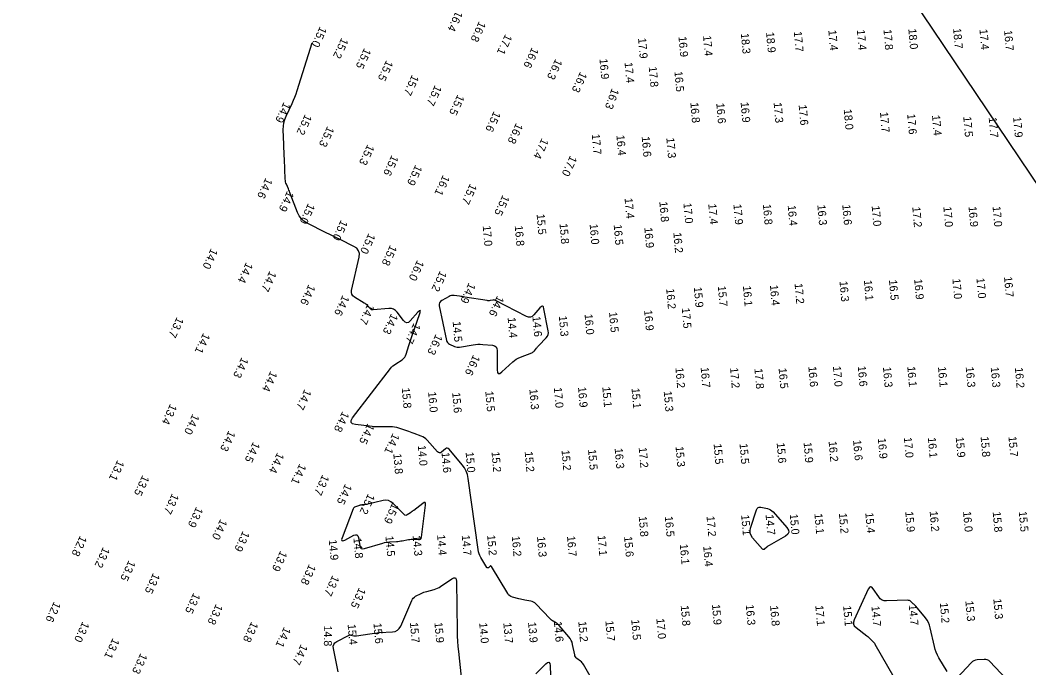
# Model space of a CAD drawing. Extents: x 988130 to 1132882, y 654656 to 841453.
# Drawn here: x 1100924 to 1101555, y 690254 to 690659 of the extents above; entities that cross this region are included whole.
import ezdxf

# ---------------------------------------------------------------- set-up
doc = ezdxf.new("R2010")
doc.units = 0
for name, color, linetype in [('V-ANNO-KEYM', 7, 'Continuous'), ('V-TOPO-MAJR', 7, 'Continuous'), ('V-TOPO-SOUN', 7, 'Continuous')]:
    doc.layers.add(name, color=color, linetype=linetype)

msp = doc.modelspace()

# ---------------------------------------------------------------- linework, layer by layer
at = {"layer": 'V-ANNO-KEYM'}
msp.add_line((1109873.38, 678183.78), (1078128.69, 725426.29), dxfattribs=at)
at = {"layer": 'V-TOPO-MAJR'}
for points in [[(1101281.4, 690247.22), (1101276.28, 690255.85), (1101275.9, 690256.44), (1101275.46, 690256.98), (1101274.97, 690257.48), (1101274.44, 690257.94), (1101272.19, 690259.67), (1101271.69, 690260.13), (1101271.28, 690260.66), (1101270.99, 690261.26), (1101270.8, 690261.92), (1101269.5, 690268.5), (1101269.16, 690269.79), (1101268.67, 690271), (1101268.02, 690272.15), (1101267.22, 690273.21), (1101261.12, 690280.38), (1101260.73, 690280.8), (1101260.31, 690281.19), (1101259.85, 690281.53), (1101259.36, 690281.84), (1101257.34, 690283), (1101256.85, 690283.31), (1101256.38, 690283.64), (1101255.94, 690284.02), (1101255.53, 690284.42), (1101246.54, 690293.85), (1101245.85, 690294.46), (1101245.1, 690294.95), (1101244.27, 690295.3), (1101243.38, 690295.52), (1101239.66, 690296.14), (1101238.73, 690296.3), (1101237.81, 690296.49), (1101236.89, 690296.7), (1101235.98, 690296.93), (1101231.92, 690297.99), (1101231, 690298.32), (1101230.19, 690298.81), (1101229.5, 690299.45), (1101228.92, 690300.24), (1101218.83, 690317.2), (1101218.64, 690317.43), (1101218.42, 690317.54), (1101218.18, 690317.51), (1101217.92, 690317.35), (1101216.84, 690316.44), (1101216.57, 690316.27), (1101216.34, 690316.25), (1101216.12, 690316.35), (1101215.92, 690316.59), (1101212.15, 690322.83), (1101211.53, 690323.99), (1101211.03, 690325.2), (1101210.65, 690326.45), (1101210.41, 690327.75), (1101204.32, 690372.27), (1101203.84, 690374.59), (1101203.06, 690376.77), (1101201.97, 690378.82), (1101200.57, 690380.73), (1101192.32, 690390.54), (1101191.78, 690391.02), (1101191.22, 690391.22), (1101190.63, 690391.13), (1101190.01, 690390.75), (1101187.48, 690388.67), (1101186.86, 690388.3), (1101186.26, 690388.2), (1101185.68, 690388.39), (1101185.13, 690388.86), (1101178.58, 690396.19), (1101177.76, 690397.01), (1101176.86, 690397.71), (1101175.88, 690398.29), (1101174.82, 690398.75), (1101170.42, 690400.38), (1101169.32, 690400.78), (1101168.22, 690401.17), (1101167.11, 690401.56), (1101166.01, 690401.93), (1101160.82, 690403.66), (1101159.57, 690404.02), (1101158.31, 690404.27), (1101157.03, 690404.41), (1101155.74, 690404.45), (1101149.82, 690404.39), (1101148.4, 690404.39), (1101146.99, 690404.45), (1101145.57, 690404.55), (1101144.16, 690404.71), (1101133.77, 690406), (1101132.02, 690406.46), (1101131.15, 690407.29), (1101131.16, 690408.5), (1101132.07, 690410.07), (1101155.69, 690440.87), (1101156.43, 690441.75), (1101157.24, 690442.56), (1101158.12, 690443.3), (1101159.06, 690443.96), (1101162.97, 690446.46), (1101163.87, 690447.15), (1101164.6, 690447.96), (1101165.18, 690448.89), (1101165.59, 690449.94), (1101167.19, 690455.32), (1101167.57, 690456.59), (1101167.97, 690457.85), (1101168.38, 690459.1), (1101168.81, 690460.36), (1101174.05, 690475.41), (1101174.4, 690476.7), (1101174.33, 690477.24), (1101173.81, 690477.04), (1101172.86, 690476.1), (1101168.05, 690470.7), (1101166.97, 690469.79), (1101165.91, 690469.52), (1101164.89, 690469.88), (1101163.88, 690470.89), (1101159.94, 690476.18), (1101158.87, 690477.32), (1101157.63, 690478.08), (1101156.24, 690478.48), (1101154.67, 690478.51), (1101144.97, 690477.59), (1101144.38, 690477.59), (1101143.84, 690477.73), (1101143.35, 690478), (1101142.91, 690478.4), (1101141.25, 690480.26), (1101140.82, 690480.7), (1101140.36, 690481.11), (1101139.88, 690481.49), (1101139.36, 690481.83), (1101133.22, 690485.57), (1101132.21, 690486.38), (1101131.57, 690487.35), (1101131.32, 690488.48), (1101131.43, 690489.77), (1101136.08, 690510.57), (1101136.27, 690512.75), (1101135.79, 690514.6), (1101134.64, 690516.13), (1101132.81, 690517.33), (1101124.19, 690521.51), (1101122.03, 690522.55), (1101119.88, 690523.61), (1101117.73, 690524.68), (1101115.59, 690525.75), (1101103.63, 690531.8), (1101101.66, 690533.02), (1101100.01, 690534.53), (1101098.68, 690536.32), (1101097.67, 690538.41), (1101093.12, 690550.28), (1101092.83, 690551.03), (1101092.53, 690551.77), (1101092.23, 690552.51), (1101091.91, 690553.24), (1101090.64, 690556.18), (1101090.35, 690556.92), (1101090.14, 690557.68), (1101090, 690558.45), (1101089.93, 690559.24), (1101089.43, 690571.81), (1101089.34, 690574.1), (1101089.25, 690576.38), (1101089.16, 690578.67), (1101089.07, 690580.96), (1101088.72, 690590.28), (1101088.77, 690592.46), (1101089.07, 690594.58), (1101089.64, 690596.65), (1101090.46, 690598.67), (1101094.25, 690606.64), (1101095.17, 690608.64), (1101096.01, 690610.68), (1101096.78, 690612.74), (1101097.47, 690614.83), (1101106.75, 690644.49)], [(1101123.03, 690251.24), (1101120, 690265.9), (1101119.9, 690267.29), (1101120.21, 690268.49), (1101120.94, 690269.49), (1101122.08, 690270.29), (1101129.42, 690274.11), (1101129.81, 690274.27), (1101130.2, 690274.36), (1101130.61, 690274.37), (1101131.02, 690274.3), (1101132.7, 690273.9), (1101133.12, 690273.82), (1101133.54, 690273.78), (1101133.96, 690273.78), (1101134.39, 690273.83), (1101142.76, 690275.16), (1101144.3, 690275.38), (1101145.84, 690275.57), (1101147.39, 690275.72), (1101148.94, 690275.83), (1101156.91, 690276.3), (1101158.62, 690276.61), (1101160.05, 690277.32), (1101161.2, 690278.42), (1101162.07, 690279.92), (1101168.96, 690295.95), (1101169.4, 690296.76), (1101169.95, 690297.47), (1101170.62, 690298.07), (1101171.42, 690298.55), (1101174.82, 690300.26), (1101175.68, 690300.67), (1101176.56, 690301.03), (1101177.45, 690301.34), (1101178.36, 690301.6), (1101183.01, 690302.82), (1101184.07, 690303.15), (1101185.09, 690303.56), (1101186.08, 690304.06), (1101187.02, 690304.65), (1101194.03, 690309.44), (1101195.32, 690310.1), (1101196.25, 690310.06), (1101196.82, 690309.32), (1101197.02, 690307.88), (1101197.35, 690276.88), (1101197.43, 690273.66), (1101197.58, 690270.44), (1101197.81, 690267.22), (1101198.13, 690264.01), (1101199.87, 690248.03)], [(1101503.48, 690251.46), (1101498.4, 690260.11), (1101497.5, 690261.79), (1101496.73, 690263.52), (1101496.11, 690265.31), (1101495.62, 690267.15), (1101492.98, 690278.84), (1101492.5, 690280.52), (1101491.84, 690282.11), (1101490.98, 690283.61), (1101489.95, 690285.02), (1101483.85, 690292.39), (1101483.5, 690292.79), (1101483.14, 690293.18), (1101482.77, 690293.56), (1101482.38, 690293.93), (1101480.8, 690295.36), (1101480.39, 690295.67), (1101479.94, 690295.89), (1101479.46, 690296.02), (1101478.94, 690296.05), (1101465.6, 690295.66), (1101464.14, 690295.78), (1101462.85, 690296.23), (1101461.73, 690297.02), (1101460.78, 690298.13), (1101457.31, 690303.25), (1101456.47, 690304.19), (1101455.69, 690304.47), (1101454.95, 690304.07), (1101454.27, 690303.01), (1101445.35, 690283.87), (1101444.91, 690282.45), (1101444.96, 690281.16), (1101445.52, 690279.99), (1101446.57, 690278.95), (1101453.4, 690273.76), (1101453.87, 690273.39), (1101454.33, 690273.01), (1101454.77, 690272.61), (1101455.21, 690272.2), (1101456.92, 690270.53), (1101457.33, 690270.1), (1101457.71, 690269.64), (1101458.05, 690269.16), (1101458.37, 690268.66), (1101470.29, 690247.93)], [(1101540.7, 690246.74), (1101530.29, 690257.72), (1101529.49, 690258.41), (1101528.61, 690258.87), (1101527.65, 690259.12), (1101526.6, 690259.14), (1101522.23, 690258.81), (1101521.18, 690258.63), (1101520.22, 690258.28), (1101519.35, 690257.75), (1101518.56, 690257.03), (1101509.74, 690247.49)], [(1101246.42, 690250.12), (1101252.72, 690256.29), (1101253.88, 690257.2), (1101254.73, 690257.31), (1101255.26, 690256.64), (1101255.48, 690255.19), (1101256.1, 690236.09)]]:
    msp.add_lwpolyline(points, dxfattribs=at)
for points in [[(1101217, 690483.34), (1101216.55, 690483.35), (1101216.1, 690483.4), (1101202.12, 690485.65), (1101201.29, 690485.78), (1101200.45, 690485.91), (1101199.62, 690486.03), (1101198.78, 690486.14), (1101195.43, 690486.57), (1101194.61, 690486.61), (1101193.81, 690486.52), (1101193.03, 690486.31), (1101192.28, 690485.96), (1101187.72, 690483.43), (1101186.87, 690482.8), (1101186.33, 690482.03), (1101186.1, 690481.11), (1101186.17, 690480.06), (1101190.65, 690458.55), (1101190.9, 690457.78), (1101191.3, 690457.12), (1101191.85, 690456.59), (1101192.56, 690456.18), (1101195.68, 690454.77), (1101196.46, 690454.48), (1101197.27, 690454.32), (1101198.08, 690454.28), (1101198.92, 690454.36), (1101207.32, 690455.8), (1101208.82, 690456.01), (1101210.32, 690456.12), (1101211.83, 690456.13), (1101213.35, 690456.04), (1101219.41, 690455.49), (1101220.74, 690455.18), (1101221.68, 690454.52), (1101222.24, 690453.52), (1101222.42, 690452.17), (1101222.32, 690440.1), (1101222.49, 690438.5), (1101223.04, 690437.75), (1101223.97, 690437.85), (1101225.27, 690438.8), (1101232.07, 690445.1), (1101233.17, 690446.02), (1101234.33, 690446.82), (1101235.57, 690447.51), (1101236.88, 690448.09), (1101243.95, 690450.82), (1101244.43, 690451.04), (1101244.86, 690451.31), (1101245.26, 690451.64), (1101245.61, 690452.02), (1101246.95, 690453.66), (1101247.29, 690454.07), (1101247.64, 690454.47), (1101247.99, 690454.86), (1101248.35, 690455.25), (1101253.03, 690460.14), (1101253.78, 690461.13), (1101254.25, 690462.2), (1101254.43, 690463.35), (1101254.32, 690464.59), (1101251.61, 690478.33), (1101251.24, 690479.46), (1101250.7, 690479.95), (1101250, 690479.79), (1101249.12, 690478.98), (1101245.29, 690474.46), (1101244.29, 690473.56), (1101243.2, 690473.11), (1101242.02, 690473.11), (1101240.75, 690473.56), (1101221.4, 690483.49), (1101220.99, 690483.66), (1101220.56, 690483.76), (1101220.13, 690483.79), (1101219.69, 690483.74), (1101217.89, 690483.42), (1101217.45, 690483.36)], [(1101165.2, 690349.12), (1101164.74, 690349.26), (1101164.3, 690349.6), (1101157.34, 690356.58), (1101155.97, 690357.68), (1101154.48, 690358.34), (1101152.86, 690358.58), (1101151.12, 690358.38), (1101140.63, 690356), (1101140.27, 690355.93), (1101139.91, 690355.87), (1101139.54, 690355.82), (1101139.18, 690355.78), (1101137.71, 690355.65), (1101137.35, 690355.61), (1101136.99, 690355.55), (1101136.63, 690355.47), (1101136.28, 690355.36), (1101133.8, 690354.56), (1101133.31, 690354.35), (1101132.91, 690354.05), (1101132.58, 690353.66), (1101132.34, 690353.18), (1101125.46, 690335.15), (1101125.15, 690334), (1101125.32, 690333.37), (1101125.96, 690333.28), (1101127.08, 690333.71), (1101132.86, 690336.71), (1101133.91, 690337.07), (1101134.72, 690336.96), (1101135.29, 690336.38), (1101135.62, 690335.33), (1101136.47, 690330.16), (1101136.82, 690329.07), (1101137.42, 690328.41), (1101138.28, 690328.16), (1101139.41, 690328.33), (1101150.99, 690331.84), (1101151.99, 690332.11), (1101152.99, 690332.32), (1101154.01, 690332.47), (1101155.04, 690332.56), (1101159.39, 690332.83), (1101160.32, 690332.9), (1101161.24, 690332.99), (1101162.16, 690333.12), (1101163.07, 690333.27), (1101167.02, 690333.99), (1101167.79, 690334.1), (1101168.56, 690334.17), (1101169.33, 690334.19), (1101170.11, 690334.17), (1101173.22, 690333.98), (1101173.91, 690334.03), (1101174.44, 690334.29), (1101174.79, 690334.76), (1101174.98, 690335.43), (1101177.64, 690355.49), (1101177.66, 690356.58), (1101177.37, 690357.12), (1101176.75, 690357.11), (1101175.81, 690356.55), (1101170.21, 690352.26), (1101169.71, 690351.89), (1101169.22, 690351.52), (1101168.72, 690351.16), (1101168.21, 690350.81), (1101166.18, 690349.42), (1101165.68, 690349.18)], [(1101393.22, 690352.64), (1101394.06, 690352.06), (1101394.8, 690351.32), (1101403.41, 690341.49), (1101404.4, 690339.96), (1101404.58, 690338.57), (1101403.96, 690337.31), (1101402.52, 690336.19), (1101392.28, 690330.3), (1101391.89, 690330.07), (1101391.52, 690329.81), (1101391.16, 690329.53), (1101390.81, 690329.24), (1101389.45, 690328.02), (1101389.11, 690327.8), (1101388.79, 690327.73), (1101388.47, 690327.83), (1101388.17, 690328.1), (1101381.93, 690335.2), (1101380.99, 690336.54), (1101380.48, 690337.97), (1101380.38, 690339.49), (1101380.69, 690341.09), (1101384.34, 690352.57), (1101384.75, 690353.44), (1101385.35, 690354), (1101386.13, 690354.25), (1101387.09, 690354.2), (1101391.29, 690353.36), (1101392.3, 690353.07)]]:
    msp.add_lwpolyline(points, close=True, dxfattribs=at)

# ---------------------------------------------------------------- texts
at = {"layer": 'V-TOPO-SOUN'}
for s, rotation, p in [('16.4 ', 245, (1101196.66, 690664.89)), ('16.8 ', 245, (1101211.09, 690658.34)), ('15.0 ', 245, (1101111.68, 690655.06)), ('17.1 ', 245, (1101227.51, 690650.32)), ('17.4 ', 275, (1101351, 690648.98)), ('18.3 ', 275, (1101374.62, 690650.42)), ('18.9 ', 275, (1101390.39, 690651.13)), ('17.7 ', 275, (1101407.7, 690651.61)), ('17.4 ', 275, (1101429.26, 690652.45)), ('17.4 ', 275, (1101447.09, 690652.66)), ('17.8 ', 275, (1101463.74, 690652.83)), ('18.0 ', 275, (1101479.25, 690653.26)), ('18.7 ', 275, (1101507.24, 690653.57)), ('17.4 ', 275, (1101523.71, 690653)), ('16.7 ', 275, (1101539.09, 690652.32)), ('15.2 ', 245, (1101125.17, 690647.99)), ('17.9 ', 275, (1101310.38, 690647.46)), ('16.9 ', 275, (1101335.65, 690648.43)), ('15.5 ', 245, (1101139.34, 690641.56)), ('16.6 ', 245, (1101244.13, 690642.01)), ('15.5 ', 245, (1101153.14, 690633.96)), ('16.3 ', 245, (1101258.83, 690634.83)), ('16.9 ', 275, (1101286.28, 690634.51)), ('17.4 ', 275, (1101301.95, 690632.26)), ('15.7 ', 245, (1101169.25, 690624.89)), ('16.3 ', 245, (1101274.31, 690626.76)), ('17.8 ', 275, (1101317.06, 690629.59)), ('16.5 ', 275, (1101333.12, 690626.68)), ('15.7 ', 245, (1101183.54, 690618.44)), ('15.5 ', 245, (1101197.69, 690612.53)), ('16.3 ', 250, (1101294.05, 690616.42)), ('14.9 ', 245, (1101089.04, 690607.79)), ('16.8 ', 275, (1101343.05, 690607.2)), ('16.6 ', 275, (1101359.26, 690606.8)), ('16.9 ', 275, (1101374.48, 690607.41)), ('17.3 ', 275, (1101395.1, 690607.19)), ('17.6 ', 275, (1101410.74, 690605.72)), ('15.2 ', 245, (1101102.38, 690600.2)), ('15.6 ', 245, (1101220.34, 690602.12)), ('18.0 ', 275, (1101438.91, 690602.98)), ('17.7 ', 275, (1101461.54, 690601.19)), ('17.6 ', 275, (1101478.54, 690600.01)), ('17.4 ', 275, (1101494.06, 690599.25)), ('15.3 ', 245, (1101116.32, 690592.72)), ('16.8 ', 245, (1101234.23, 690594.7)), ('17.5 ', 275, (1101513.57, 690598.38)), ('17.7 ', 275, (1101529.46, 690597.91)), ('17.9 ', 275, (1101544.73, 690598.1)), ('17.7 ', 275, (1101281.47, 690587.44)), ('16.4 ', 275, (1101296.86, 690586.78)), ('15.3 ', 245, (1101141.4, 690581.35)), ('17.4 ', 245, (1101250.27, 690585.22)), ('16.6 ', 275, (1101312.66, 690585.93)), ('17.3 ', 275, (1101328.04, 690585.15)), ('15.6 ', 245, (1101156.51, 690574.71)), ('17.0 ', 245, (1101268.04, 690574.38)), ('15.9 ', 245, (1101171.33, 690568.57)), ('16.1 ', 245, (1101188.55, 690562.22)), ('14.6 ', 245, (1101077.76, 690560.46)), ('15.7 ', 245, (1101205.5, 690556.85)), ('14.9 ', 245, (1101091.2, 690552.22)), ('15.5 ', 245, (1101225.87, 690549.78)), ('15.0 ', 245, (1101104.3, 690544.52)), ('17.4 ', 275, (1101301.96, 690547.4)), ('16.8 ', 275, (1101323.67, 690545.24)), ('17.0 ', 275, (1101338.73, 690544.37)), ('17.4 ', 275, (1101354.25, 690543.82)), ('17.9 ', 275, (1101369.97, 690543.59)), ('16.8 ', 275, (1101388.39, 690543.56)), ('16.4 ', 275, (1101403.88, 690542.91)), ('16.3 ', 275, (1101422.42, 690543.21)), ('16.6 ', 275, (1101437.97, 690543.35)), ('17.0 ', 275, (1101456.35, 690542.63)), ('17.2 ', 275, (1101481.72, 690541.92)), ('17.0 ', 275, (1101501.13, 690542.1)), ('16.9 ', 275, (1101516.88, 690542.18)), ('17.0 ', 275, (1101531.89, 690542.27)), ('15.5 ', 275, (1101247, 690537.44)), ('15.0 ', 245, (1101124.8, 690534.16)), ('17.0 ', 275, (1101213.31, 690530.17)), ('16.8 ', 275, (1101233.32, 690530.2)), ('15.8 ', 275, (1101261.31, 690531.53)), ('16.0 ', 275, (1101280.12, 690531.23)), ('16.5 ', 275, (1101295.15, 690530.83)), ('15.0 ', 245, (1101142.06, 690525.82)), ('16.9 ', 275, (1101314.31, 690529.02)), ('16.2 ', 275, (1101332.44, 690525.88)), ('15.8 ', 245, (1101155.55, 690518.46)), ('14.0 ', 245, (1101043.62, 690516.37)), ('14.4 ', 245, (1101065.54, 690507.61)), ('16.0 ', 245, (1101172.45, 690509.04)), ('14.7 ', 245, (1101080.22, 690502.26)), ('15.2 ', 245, (1101186.69, 690502.33)), ('16.7 ', 275, (1101539.04, 690498.28)), ('14.6 ', 245, (1101104.58, 690493.81)), ('14.9 ', 245, (1101204.69, 690494.86)), ('15.9 ', 275, (1101345.23, 690491.8)), ('15.7 ', 275, (1101360.23, 690492.48)), ('16.1 ', 275, (1101375.9, 690492.53)), ('16.4 ', 275, (1101392.78, 690493.07)), ('17.2 ', 275, (1101408.18, 690494.08)), ('16.3 ', 275, (1101436.27, 690495.49)), ('16.1 ', 275, (1101451.5, 690496.08)), ('16.5 ', 275, (1101467.15, 690496.31)), ('16.9 ', 275, (1101482.92, 690496.78)), ('17.0 ', 275, (1101506.79, 690497.08)), ('17.0 ', 275, (1101521.81, 690497.46)), ('14.6 ', 245, (1101125.85, 690487.17)), ('14.6 ', 245, (1101222.46, 690486.77)), ('16.2 ', 275, (1101327.97, 690490.83)), ('14.7 ', 245, (1101141.53, 690481.74)), ('13.7 ', 245, (1101022.28, 690473.44)), ('14.3 ', 245, (1101156.2, 690475.64)), ('14.4 ', 275, (1101228.88, 690472.81)), ('14.6 ', 275, (1101244.37, 690473.52)), ('15.3 ', 275, (1101260.89, 690473.75)), ('16.0 ', 275, (1101276.97, 690474.89)), ('16.5 ', 275, (1101292.26, 690476.21)), ('16.9 ', 275, (1101314.18, 690477.35)), ('17.5 ', 275, (1101337.7, 690478.75)), ('14.7 ', 245, (1101170.29, 690469.74)), ('14.5 ', 275, (1101194.55, 690470.31)), ('14.1 ', 245, (1101038.78, 690463.5)), ('16.3 ', 245, (1101184.04, 690462.74)), ('14.3 ', 245, (1101062.75, 690448.31)), ('16.6 ', 245, (1101207.49, 690449.85)), ('16.2 ', 275, (1101333.73, 690441.45)), ('16.7 ', 275, (1101349.49, 690441.64)), ('17.2 ', 275, (1101367.88, 690441.38)), ('16.5 ', 275, (1101398.2, 690441.13)), ('16.6 ', 275, (1101416.77, 690442.18)), ('17.0 ', 275, (1101432.13, 690442.34)), ('16.6 ', 275, (1101447.67, 690442.43)), ('16.3 ', 275, (1101463.39, 690441.84)), ('16.1 ', 275, (1101478.6, 690442.17)), ('16.1 ', 275, (1101497.78, 690442.02)), ('16.3 ', 275, (1101515.13, 690441.89)), ('16.3 ', 275, (1101530.75, 690441.82)), ('16.2 ', 275, (1101545.83, 690441.47)), ('14.4 ', 245, (1101080.79, 690439.71)), ('17.8 ', 275, (1101383.09, 690440.9)), ('15.8 ', 275, (1101162.75, 690428.78)), ('17.0 ', 275, (1101257.76, 690429.02)), ('16.9 ', 275, (1101272.86, 690429.32)), ('15.1 ', 275, (1101288.04, 690429.45)), ('15.1 ', 275, (1101306.32, 690428.61)), ('14.7 ', 245, (1101102.07, 690428.34)), ('16.0 ', 275, (1101179.21, 690426.27)), ('15.6 ', 275, (1101194.24, 690425.85)), ('15.5 ', 275, (1101214.93, 690426.71)), ('16.3 ', 275, (1101242.46, 690428.04)), ('15.3 ', 275, (1101326.41, 690426.75)), ('13.4 ', 245, (1101018.1, 690419.09)), ('14.0 ', 245, (1101032.1, 690412.9)), ('14.8 ', 245, (1101125.7, 690414.47)), ('14.5 ', 245, (1101141.42, 690406.92)), ('14.3 ', 245, (1101054.61, 690402.42)), ('14.1 ', 245, (1101157.17, 690400.79)), ('16.9 ', 275, (1101460.19, 690397.3)), ('17.0 ', 275, (1101476.47, 690397.85)), ('16.1 ', 275, (1101491.47, 690397.75)), ('15.9 ', 275, (1101508.86, 690398.05)), ('15.8 ', 275, (1101524.42, 690398.32)), ('15.7 ', 275, (1101541.81, 690398.43)), ('14.5 ', 245, (1101069.95, 690395.44)), ('14.0 ', 275, (1101172.78, 690392.85)), ('16.3 ', 275, (1101295.75, 690391.06)), ('17.2 ', 275, (1101310.78, 690391.6)), ('15.3 ', 275, (1101333.8, 690392.18)), ('15.5 ', 275, (1101357.6, 690393.84)), ('15.5 ', 275, (1101373.79, 690393.96)), ('15.6 ', 275, (1101396.98, 690394.47)), ('15.9 ', 275, (1101413.81, 690394.73)), ('16.2 ', 275, (1101429.45, 690395.41)), ('16.6 ', 275, (1101444.71, 690396.15)), ('14.4 ', 245, (1101085.04, 690388.76)), ('13.8 ', 275, (1101157.44, 690387.68)), ('14.6 ', 275, (1101187.59, 690388.45)), ('15.0 ', 275, (1101202.65, 690388.66)), ('15.2 ', 275, (1101218.83, 690388.81)), ('15.2 ', 275, (1101239.56, 690389)), ('15.2 ', 275, (1101262.57, 690389.89)), ('15.5 ', 275, (1101279.11, 690390.3)), ('13.1 ', 245, (1100985.13, 690384)), ('14.1 ', 245, (1101098.91, 690381.75)), ('13.5 ', 245, (1101000.77, 690374.55)), ('13.7 ', 245, (1101113.24, 690374.9)), ('14.5 ', 245, (1101127.47, 690369.17)), ('13.7 ', 245, (1101019.31, 690363.15)), ('15.2 ', 245, (1101141.75, 690363.04)), ('13.9 ', 245, (1101034.4, 690354.8)), ('15.9 ', 245, (1101156.86, 690357.13)), ('14.0 ', 245, (1101049.47, 690347.13)), ('15.8 ', 275, (1101310.78, 690348.51)), ('16.5 ', 275, (1101327.1, 690348.51)), ('17.2 ', 275, (1101353.17, 690348.59)), ('15.1 ', 275, (1101374.81, 690349.36)), ('14.7 ', 275, (1101390.07, 690349.6)), ('15.0 ', 275, (1101405.18, 690349.92)), ('15.1 ', 275, (1101420.58, 690350.23)), ('15.2 ', 275, (1101435.87, 690350.46)), ('15.4 ', 275, (1101452.36, 690350.76)), ('15.9 ', 275, (1101477.33, 690351.47)), ('16.2 ', 275, (1101492.58, 690351.71)), ('16.0 ', 275, (1101513.44, 690351.54)), ('15.8 ', 275, (1101531.97, 690351.37)), ('15.5 ', 275, (1101548.27, 690351.6)), ('12.8 ', 245, (1100961.8, 690336.77)), ('13.9 ', 245, (1101063.47, 690339.68)), ('14.8 ', 275, (1101132.54, 690334.97)), ('14.5 ', 275, (1101152.53, 690336.21)), ('14.3 ', 275, (1101169.55, 690336.51)), ('14.4 ', 275, (1101184.82, 690336.89)), ('14.7 ', 275, (1101200.23, 690336.71)), ('15.2 ', 275, (1101216.1, 690336.74)), ('16.2 ', 275, (1101231.47, 690336.18)), ('16.3 ', 275, (1101247.25, 690335.82)), ('16.7 ', 275, (1101265.98, 690336.16)), ('17.1 ', 275, (1101285.08, 690336.54)), ('15.6 ', 275, (1101301.65, 690335.9)), ('13.2 ', 245, (1100976.17, 690329.6)), ('14.9 ', 275, (1101117.13, 690333.85)), ('16.1 ', 275, (1101336.46, 690331.15)), ('16.4 ', 275, (1101351.09, 690329.86)), ('13.9 ', 245, (1101086.96, 690327.31)), ('13.5 ', 245, (1100992.19, 690321.38)), ('13.8 ', 245, (1101104.9, 690318.92)), ('13.5 ', 245, (1101007.46, 690313.41)), ('13.7 ', 245, (1101119.51, 690311.98)), ('13.5 ', 245, (1101136.11, 690304.31)), ('13.5 ', 245, (1101032.66, 690300.99)), ('15.3 ', 275, (1101532.37, 690296.96)), ('12.6 ', 245, (1100945.52, 690295.55)), ('13.8 ', 245, (1101046.73, 690294.03)), ('15.8 ', 275, (1101337.04, 690292.73)), ('15.9 ', 275, (1101356.56, 690293.41)), ('16.3 ', 275, (1101377.69, 690293.23)), ('16.8 ', 275, (1101392.87, 690292.68)), ('17.1 ', 275, (1101421.12, 690292.76)), ('15.1 ', 275, (1101438.53, 690292.57)), ('14.7 ', 275, (1101456.21, 690292.43)), ('14.7 ', 275, (1101479.54, 690293.11)), ('15.2 ', 275, (1101498.95, 690294.45)), ('15.3 ', 275, (1101514.9, 690295.62)), ('16.5 ', 275, (1101306.11, 690283.92)), ('17.0 ', 275, (1101321.8, 690284.61)), ('13.0 ', 245, (1100963.35, 690283.07)), ('13.8 ', 245, (1101068.86, 690283.02)), ('14.1 ', 245, (1101089.26, 690279.72)), ('14.8 ', 270, (1101114.11, 690280.3)), ('15.4 ', 275, (1101128.9, 690281)), ('15.6 ', 275, (1101145.07, 690281.7)), ('15.7 ', 275, (1101167.84, 690282.12)), ('15.9 ', 275, (1101183.15, 690282.18)), ('14.0 ', 275, (1101211.13, 690281.9)), ('13.7 ', 275, (1101226.2, 690281.89)), ('13.9 ', 275, (1101241.65, 690282.3)), ('14.6 ', 275, (1101257.79, 690282.7)), ('15.2 ', 275, (1101273.04, 690282.81)), ('15.7 ', 275, (1101289.96, 690283.23)), ('13.1 ', 245, (1100982.18, 690272.71)), ('14.7 ', 245, (1101099.78, 690268.89)), ('13.3 ', 245, (1100999.58, 690263.29))]:
    msp.add_text(s, height=5, rotation=rotation, dxfattribs=at).set_placement(p)

doc.saveas('drawing.dxf')
